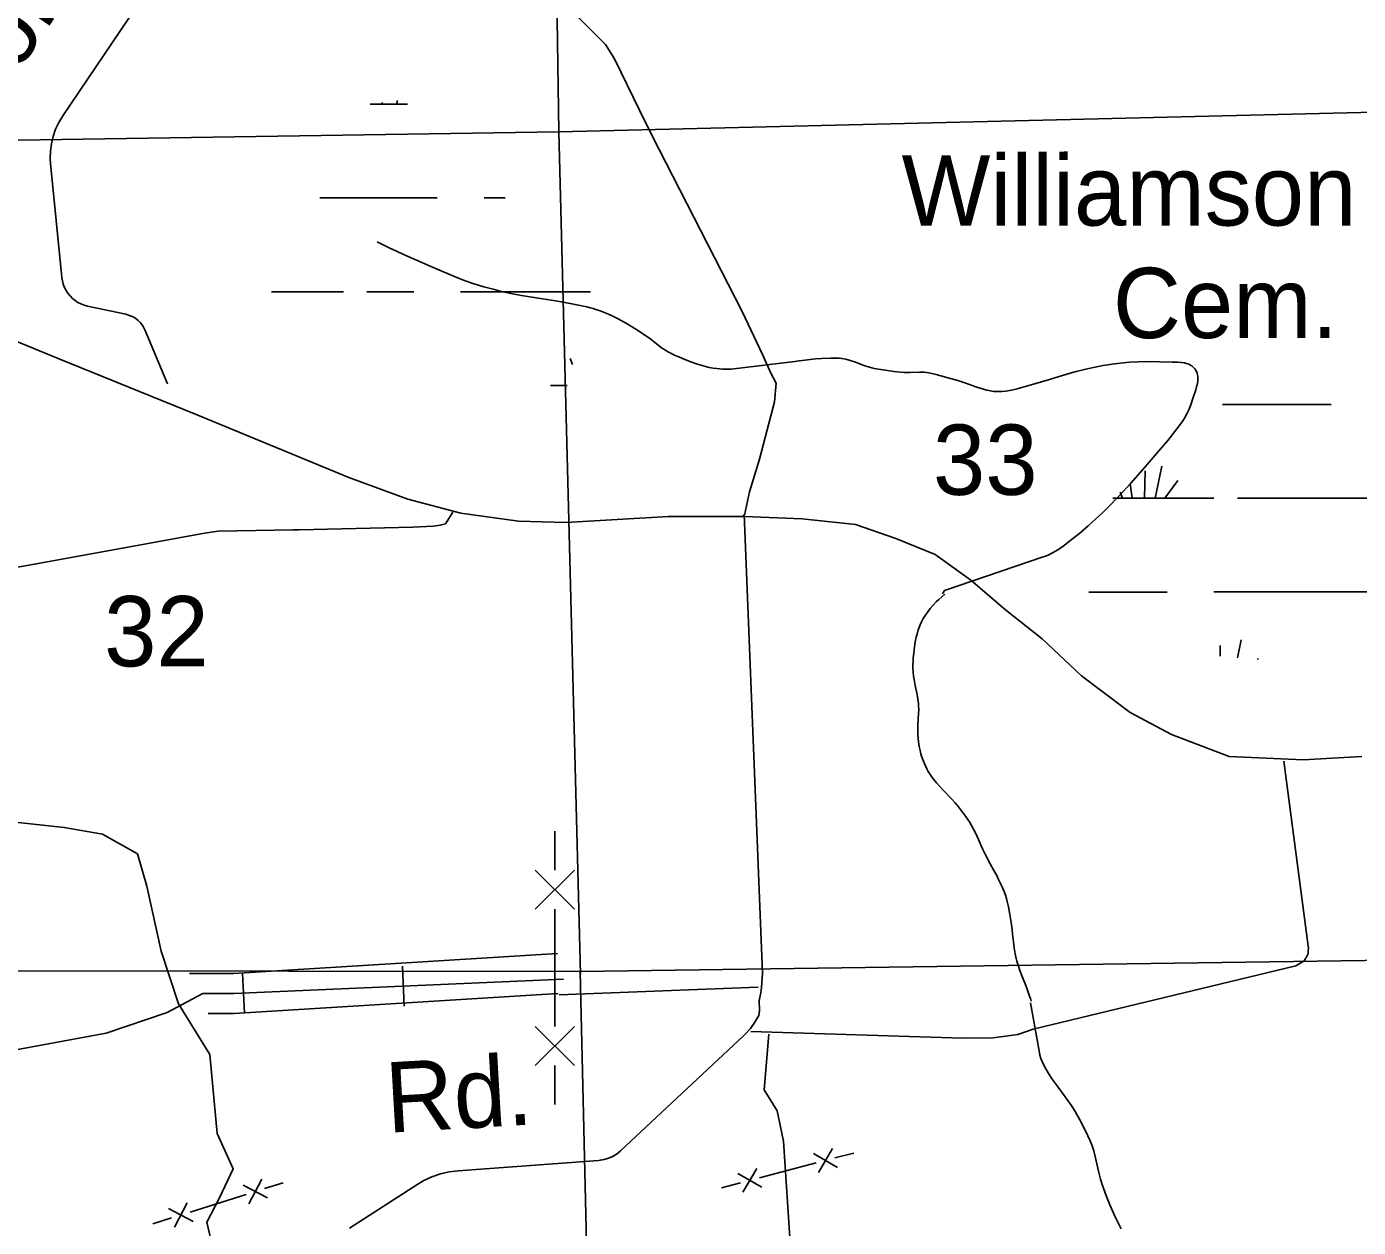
# Model space of a CAD drawing. Extents: x 2480962 to 2688785, y 277103 to 599240.
# Drawn here: x 2589173 to 2597690, y 400819 to 408503 of the extents above; entities that cross this region are included whole.
import ezdxf

# ---------------------------------------------------------------- set-up
doc = ezdxf.new("R2010")
doc.units = 0
for name, color, linetype in [('County Routes Highway Center Lines', 7, 'Continuous'), ('Culture Text', 7, 'Continuous'), ('Local Roads Improved', 7, 'Continuous'), ('Local Roads Paved', 7, 'Continuous'), ('Local Roads Related Cells', 7, 'Continuous'), ('Local Roads Related Text', 7, 'Continuous'), ('Narrow River Creek and Branch and Slough', 7, 'Continuous'), ('Section Lines', 7, 'Continuous'), ('Section Numbers', 7, 'Continuous'), ('Swamps', 7, 'Continuous'), ('Township and Range lines', 7, 'Continuous'), ('Uninventoried Roads and Features', 7, 'Continuous')]:
    doc.layers.add(name, color=color, linetype=linetype)

msp = doc.modelspace()

# ---------------------------------------------------------------- linework, layer by layer
at = {"layer": 'County Routes Highway Center Lines'}
msp.add_lwpolyline([(2597712.952, 403832.733), (2597336.578, 403810.593), (2596864.265, 403832.733), (2596495.271, 403972.951), (2596229.595, 404113.169), (2595919.64, 404349.325), (2595668.724, 404585.481), (2595432.568, 404769.978), (2595211.171, 404961.855), (2594982.395, 405124.213), (2594731.479, 405227.531), (2594473.183, 405316.089), (2594133.708, 405352.989), (2593764.714, 405367.749), (2593277.642, 405367.749), (2592620.833, 405330.849), (2592318.257, 405338.229), (2591949.263, 405389.888), (2591609.789, 405478.447), (2591233.415, 405618.665), (2590266.65, 406017.178), (2589373.684, 406378.793), (2587971.507, 406954.423)], dxfattribs=at)
at = {"layer": 'Local Roads Improved'}
for p, q in [((2589879.93, 408635.938), (2589403.404, 407931.835)), ((2589326.14, 407626.877), (2589398.324, 406897.867)), ((2589562.789, 406714.153), (2589806.822, 406662.357)), ((2589931.093, 406558.462), (2590074.445, 406217.584)), ((2593760.829, 405384.167), (2593880.013, 402444.852)), ((2597367.467, 402635.427), (2597212.478, 403802.011)), ((2595610.657, 402087.151), (2597289.945, 402491.994)), ((2593851.903, 402356.702), (2592578.107, 402306.719)), ((2593757.726, 402044.752), (2592971.407, 401308.942)), ((2593805.318, 402072.11), (2595158.672, 402030.282)), ((2592829.541, 401246.881), (2591931.922, 401181.661)), ((2591674.738, 401095.635), (2591238.405, 400814.074))]:
    msp.add_line(p, q, dxfattribs=at)
for points in [[(2592609.445, 408654.906), (2592874.934, 408389.416), (2592932.859, 408297.701), (2593092.153, 407969.459), (2593174.214, 407805.338), (2593748.637, 406680.627), (2593878.968, 406405.483), (2593932.066, 406284.806), (2593965.856, 406222.054), (2593956.202, 406101.377), (2593859.66, 405734.518), (2593796.908, 405526.953), (2593763.118, 405377.313), (2593748.637, 405367.659)], [(2589403.404, 407931.835), (2589378.394, 407890.356), (2589357.855, 407846.49), (2589342.014, 407800.718), (2589331.045, 407753.541), (2589325.066, 407705.476), (2589324.145, 407657.05), (2589326.14, 407626.877)], [(2589398.324, 406897.867), (2589401.613, 406876.256), (2589407.144, 406855.107), (2589414.855, 406834.651), (2589424.662, 406815.114), (2589436.457, 406796.709), (2589450.111, 406779.638), (2589465.476, 406764.088), (2589482.382, 406750.229), (2589500.643, 406738.212), (2589520.06, 406728.172), (2589540.421, 406720.215), (2589561.502, 406714.431), (2589562.789, 406714.153)], [(2589806.822, 406662.357), (2589824.315, 406657.675), (2589841.224, 406651.19), (2589857.361, 406642.974), (2589872.551, 406633.116), (2589886.627, 406621.723), (2589899.436, 406608.922), (2589910.836, 406594.852), (2589920.703, 406579.667), (2589928.929, 406563.535), (2589931.093, 406558.462)], [(2597289.945, 402491.994), (2597342.928, 402523.761), (2597350.758, 402535.902), (2597348.938, 402538.176), (2597356.862, 402543.645), (2597358.75, 402550.431), (2597358.75, 402553.337), (2597358.75, 402552.611), (2597365.288, 402560.602), (2597366.802, 402564.027), (2597369.998, 402573.109), (2597369.646, 402588.934), (2597371.826, 402607.095), (2597369.646, 402618.719), (2597367.467, 402635.427)], [(2593880.013, 402444.852), (2593873.107, 402355.065), (2593868.931, 402319.382), (2593858.453, 402270.801), (2593859.293, 402206.572), (2593855.716, 402174.62), (2593830.739, 402131.654), (2593801.408, 402091.535), (2593768.042, 402054.702), (2593757.726, 402044.752)], [(2595158.672, 402030.282), (2595354.352, 402031.611), (2595513.187, 402053.806), (2595610.657, 402087.151)], [(2592971.407, 401308.942), (2592952.81, 401293.283), (2592932.678, 401279.653), (2592911.233, 401268.203), (2592888.708, 401259.056), (2592865.35, 401252.314), (2592841.415, 401248.052), (2592829.541, 401246.881)], [(2591931.922, 401181.661), (2591875.06, 401174.523), (2591819.255, 401161.479), (2591765.119, 401142.673), (2591713.246, 401118.313), (2591674.738, 401095.635)]]:
    msp.add_lwpolyline(points, dxfattribs=at)
at = {"layer": 'Local Roads Paved'}
msp.add_lwpolyline([(2588571.122, 404945.382), (2589270.827, 405072.356), (2589984.04, 405202.031), (2590310.929, 405261.465), (2590397.379, 405274.973), (2590878.258, 405283.078), (2590916.08, 405283.078), (2591642.8, 405299.287), (2591772.476, 405307.392), (2591818.402, 405312.795), (2591850.821, 405320.9), (2591899.449, 405396.543)], dxfattribs=at)
at = {"layer": 'Local Roads Related Cells'}
for p, q in [((2592550.676, 403105.175), (2592550.673, 403355.175)), ((2592425.676, 403105.173), (2592675.68, 402855.177)), ((2592425.68, 402855.173), (2592675.676, 403105.177)), ((2592550.69, 402105.177), (2592550.68, 402855.175)), ((2592425.69, 402105.175), (2592675.694, 401855.179)), ((2592425.694, 401855.175), (2592675.69, 402105.179)), ((2592550.697, 401605.177), (2592550.694, 401855.177))]:
    msp.add_line(p, q, dxfattribs=at)
at = {"layer": 'Narrow River Creek and Branch and Slough'}
for points in [[(2591413.988, 407125.157), (2591496.051, 407086.033), (2591537.266, 407066.873), (2591578.65, 407048.071), (2591666.157, 407009.352), (2591753.876, 406971.117), (2591843.995, 406932.386), (2591934.384, 406894.231), (2591965.746, 406881.553), (2591989.468, 406872.59), (2592025.382, 406859.986), (2592061.705, 406848.34), (2592095.728, 406838.258), (2592155.567, 406822.067), (2592200.686, 406811.061), (2592268.725, 406796.227), (2592337.17, 406783.21), (2592391.36, 406774.2), (2592472.801, 406761.876), (2592554.165, 406749.009), (2592604.64, 406740.069), (2592680.105, 406725.465), (2592755.375, 406709.331), (2592777.317, 406703.992), (2592796.329, 406698.73), (2592812.827, 406693.687), (2592841.406, 406683.926), (2592862.609, 406675.858), (2592894.064, 406662.63), (2592925.136, 406648.143), (2592951.529, 406634.851), (2592974.265, 406622.773), (2593013.367, 406600.729), (2593042.221, 406583.529), (2593084.948, 406556.84), (2593127.26, 406529.306), (2593144.308, 406517.522), (2593158.866, 406506.744), (2593208.761, 406467.606), (2593234.106, 406448.514), (2593247.126, 406439.405), (2593260.473, 406430.709), (2593273.166, 406423.097), (2593284.431, 406416.824), (2593304.477, 406406.578), (2593319.764, 406399.386), (2593343.058, 406389.148), (2593366.726, 406379.274), (2593414.89, 406360.115), (2593451.195, 406346.981), (2593478.644, 406338.109), (2593499.403, 406332.125), (2593515.09, 406328.065), (2593538.841, 406322.736), (2593562.897, 406318.419), (2593586.098, 406315.296), (2593606.47, 406313.333), (2593624.332, 406312.171), (2593655.634, 406311.306), (2593679.109, 406311.562), (2593696.696, 406312.222), (2594086.395, 406361.133), (2594112.597, 406363.572)], [(2594099.705, 406362.372), (2594167.243, 406370.986), (2594218.144, 406376.516), (2594256.353, 406379.703), (2594313.564, 406382.288), (2594342.064, 406382.342), (2594370.458, 406381.416), (2594384.744, 406380.182), (2594411.174, 406375.48), (2594434.003, 406369.311), (2594473.545, 406355.478), (2594532.732, 406332.696), (2594562.675, 406322.871), (2594593.102, 406315.618), (2594677.533, 406301.725), (2594719.939, 406296.036), (2594762.436, 406291.371), (2594784.836, 406290.064), (2594824.246, 406290.677), (2594883.445, 406292.996), (2594912.883, 406292.157), (2594927.521, 406290.706), (2594942.091, 406288.366), (2594989.084, 406277.834), (2595058.547, 406258.603), (2595127.576, 406237.933), (2595174.096, 406222.945), (2595243.35, 406198.61), (2595278.109, 406187.1), (2595313.184, 406176.945), (2595337.037, 406171.811), (2595358.327, 406168.958), (2595377.181, 406167.646), (2595410.445, 406167.84), (2595435.411, 406169.913), (2595472.475, 406175.816), (2595508.563, 406184.695), (2595611.327, 406214.7), (2595713.896, 406245.35), (2595777.041, 406264.673), (2595840.242, 406283.895), (2595875.869, 406294.074), (2595938.672, 406309.926), (2595986.13, 406320.352), (2596057.833, 406333.977), (2596130.091, 406345.62), (2596168.293, 406350.441), (2596225.689, 406355.122), (2596283.151, 406358.112), (2596337.253, 406359.47), (2596418.513, 406358.342), (2596499.781, 406355.574), (2596533.602, 406355.239), (2596558.745, 406354.227), (2596577.424, 406351.667), (2596591.311, 406348.157), (2596601.649, 406344.385), (2596617.016, 406336.53), (2596624.632, 406331.475), (2596632.2, 406325.582), (2596640.2, 406318.012), (2596646.486, 406310.463), (2596651.38, 406303.032), (2596658.16, 406288.322), (2596661.79, 406274.793), (2596663.423, 406262.597), (2596663.819, 406251.75), (2596662.562, 406232.621), (2596660.316, 406218.368), (2596655.499, 406197.574), (2596649.754, 406178.02), (2596632.376, 406123.513), (2596617.91, 406082.336), (2596605.62, 406051.821), (2596595.325, 406029.366), (2596577.75, 405996.717), (2596567.85, 405980.985), (2596557.113, 405965.728), (2596522.74, 405920.292), (2596470.544, 405854.2), (2596416.507, 405789.775), (2596325.809, 405685.198), (2596234.009, 405581.624), (2596159.249, 405500.647), (2596082.655, 405421.369), (2596053.304, 405392.532), (2596008.217, 405350.447), (2595962.445, 405309.01), (2595908.37, 405262.548), (2595852.556, 405217.893), (2595810.879, 405185.463), (2595778.781, 405162.109), (2595753.983, 405145.963), (2595734.871, 405134.973), (2595705.218, 405120.807), (2595689.887, 405114.967), (2595674.182, 405110.077), (2595043.068, 404894.515), (2595029.867, 404872.745)], [(2595044.938, 404871.556), (2595025.21, 404855.176), (2595006.394, 404837.728), (2594992.318, 404823.744), (2594968.748, 404798.799), (2594952.03, 404779.403), (2594940.071, 404764.304), (2594931.445, 404752.601), (2594919.08, 404734.335), (2594907.436, 404715.082), (2594896.087, 404693.526), (2594887.447, 404674.414), (2594880.784, 404657.506), (2594875.581, 404642.576), (2594867.733, 404616.161), (2594862.765, 404596.118), (2594856.523, 404565.711), (2594851.405, 404534.921), (2594846.011, 404493.982), (2594843.155, 404463.187), (2594841.809, 404440.093), (2594841.303, 404422.797), (2594841.432, 404396.928), (2594842.73, 404371.193), (2594845.397, 404346.128), (2594848.81, 404324.237), (2594856.322, 404285.983), (2594868.35, 404228.611), (2594873.319, 404199.871), (2594875.263, 404185.476), (2594876.739, 404171.06), (2594877.651, 404157.318), (2594878.206, 404131.461), (2594877.738, 404108.756), (2594873.343, 404028.981), (2594872.557, 404009.027), (2594872.391, 403979.142), (2594872.939, 403964.231), (2594874.017, 403949.349), (2594876.253, 403929.183), (2594878.817, 403911.662), (2594881.527, 403896.418), (2594887.325, 403869.92), (2594892.556, 403850.18), (2594896.978, 403835.44), (2594904.415, 403813.423), (2594912.822, 403791.5), (2594918.815, 403777.333), (2594930.159, 403753.345), (2594939.461, 403735.98), (2594946.928, 403723.281), (2594958.983, 403704.718), (2594972.145, 403686.689), (2594991.196, 403663.34), (2595008.621, 403643.694), (2595040.164, 403610.44), (2595087.856, 403561.144), (2595110.861, 403535.76), (2595121.949, 403522.682), (2595132.683, 403509.269), (2595158.934, 403475.315), (2595178.215, 403449.542), (2595192.159, 403429.873), (2595202.205, 403414.857), (2595216.428, 403391.806), (2595229.408, 403367.987), (2595245.012, 403335.431), (2595266.864, 403285.989), (2595277.756, 403261.291), (2595289.036, 403236.791), (2595305.581, 403203.291), (2595336.191, 403145.522), (2595359.616, 403102.384), (2595376.936, 403069.846), (2595389.57, 403045.214), (2595407.625, 403007.715), (2595416.126, 402988.646), (2595424.199, 402969.323), (2595433.045, 402945.09), (2595439.557, 402923.593), (2595444.465, 402904.596), (2595451.669, 402871.028), (2595460.444, 402820.209), (2595468.773, 402769.322), (2595472.936, 402743.047), (2595478.798, 402696.841), (2595486.736, 402627.428), (2595491.531, 402592.882), (2595497.622, 402558.567), (2595501.802, 402539.849), (2595506.338, 402522.457), (2595516.195, 402490.19), (2595525.953, 402462.246), (2595544.572, 402413.75), (2595558.957, 402377.501), (2595569.493, 402350.264), (2595577.049, 402329.756), (2595587.514, 402298.792), (2595592.239, 402283.19), (2595596.553, 402267.489)], [(2595594.148, 402254.927), (2595649.849, 401935.663), (2595652.899, 401921.893), (2595659.799, 401898.659), (2595673.863, 401865.062), (2595690.91, 401832.648), (2595712.352, 401797.079), (2595732.48, 401766.967), (2595769.674, 401715.731), (2595826.523, 401639.717), (2595853.691, 401600.827), (2595878.957, 401560.571), (2595909.296, 401507.059), (2595930.877, 401466.367), (2595960.817, 401404.171), (2595974.485, 401372.454), (2595987.159, 401340.264), (2595997.548, 401309.274), (2596011.776, 401253.904), (2596029.816, 401169.951), (2596040.268, 401128.435), (2596053.472, 401087.759), (2596080.298, 401016.876), (2596101.196, 400963.986), (2596134.921, 400885.723), (2596153.284, 400847.314), (2596172.91, 400809.536)]]:
    msp.add_lwpolyline(points, dxfattribs=at)
at = {"layer": 'Section Lines'}
for p, q in [((2592576.313, 407829.653), (2592494.705, 413018.652)), ((2597986.756, 407960.464), (2592576.313, 407829.653)), ((2592576.313, 407829.653), (2581991.265, 407670.378)), ((2592715.448, 402439.765), (2592576.313, 407829.653)), ((2592840.217, 397069.395), (2592713.278, 402455.571))]:
    msp.add_line(p, q, dxfattribs=at)
at = {"layer": 'Swamps'}
for p, q in [((2591048.566, 407406.636), (2591798.565, 407406.654)), ((2591348.574, 406806.638), (2591648.573, 406806.646)), ((2591948.573, 406806.653), (2592548.572, 406806.668)), ((2596389.619, 405484.91), (2596432.503, 405690.763)), ((2596451.815, 405484.603), (2596535.592, 405598.306)), ((2596016.364, 404885.086), (2596466.364, 404885.097)), ((2596766.364, 404885.105), (2597816.362, 404885.131))]:
    msp.add_line(p, q, dxfattribs=at)
for points in [[(2591370.472, 408006.648), (2591608.219, 408006.654)], [(2591380.551, 408008.005), (2591381.083, 408006.648)], [(2591447.216, 408016.986), (2591447.216, 408006.65)], [(2591544.476, 408030.089), (2591538.591, 408006.551)], [(2592098.565, 407406.661), (2592234.042, 407406.665)], [(2590739.056, 406806.623), (2591198.574, 406806.635)], [(2592548.572, 406806.668), (2592777.986, 406806.673)], [(2592663.289, 406340.957), (2592648.189, 406380.449)], [(2592522.508, 406206.662), (2592548.58, 406206.663)], [(2592548.58, 406206.663), (2592630.216, 406206.665)], [(2596820.456, 406085.114), (2597516.346, 406085.132)], [(2596322.52, 405485.117), (2596325.839, 405661.067)], [(2596182.036, 405486.081), (2596167.148, 405525.019)], [(2596244.358, 405485.16), (2596229.802, 405578.733)], [(2596120.576, 405485.093), (2596766.355, 405485.109)], [(2596916.355, 405485.113), (2598337.098, 405485.148)], [(2595966.93, 404885.085), (2596016.364, 404885.086)], [(2596807.314, 404543.665), (2596807.315, 404474.122)], [(2596940.219, 404579.915), (2596917.178, 404464.705)], [(2597048.96, 404459.095), (2597046.033, 404453.66)]]:
    msp.add_lwpolyline(points, dxfattribs=at)
at = {"layer": 'Township and Range lines'}
for p, q in [((2587537.895, 402461.945), (2592713.278, 402455.571)), ((2592713.278, 402455.571), (2597977.433, 402530.453))]:
    msp.add_line(p, q, dxfattribs=at)
at = {"layer": 'Uninventoried Roads and Features'}
for p, q in [((2591588.007, 402234.744), (2591576.719, 402490.496)), ((2590565.005, 402189.575), (2590553.715, 402445.328)), ((2594205.621, 401291.719), (2594358.302, 401202.621)), ((2594326.51, 401323.511), (2594237.413, 401170.83)), ((2594342.406, 401263.066), (2594463.295, 401294.858)), ((2593842.952, 401196.343), (2593753.855, 401043.662)), ((2593858.848, 401135.898), (2594221.517, 401231.274)), ((2590594.448, 400970.27), (2590676.098, 401127.061)), ((2590814.103, 401105.022), (2590694.883, 401067.451)), ((2593617.069, 401072.315), (2593737.959, 401104.106)), ((2593722.063, 401164.551), (2593874.744, 401075.454)), ((2590575.663, 401029.88), (2590218.003, 400917.168)), ((2590713.668, 401007.841), (2590556.878, 401089.49)), ((2590236.788, 400857.558), (2590079.997, 400939.207)), ((2590117.568, 400819.987), (2590199.217, 400976.778)), ((2590098.783, 400879.597), (2589979.563, 400842.026))]:
    msp.add_line(p, q, dxfattribs=at)
for points in [[(2590403.671, 400509.285), (2590369.708, 400657.477), (2590325.135, 400851.86), (2590404.976, 401004.192), (2590493.702, 401193.427), (2590390.559, 401419.537), (2590345.314, 401925.141), (2590143.606, 402249.862), (2590032.387, 402586.003), (2589940.749, 403001.783), (2589882.387, 403209.43), (2589657.8, 403334.596), (2589413.671, 403378.19), (2588980.286, 403425.847), (2588598.967, 403662.027), (2588463.7, 403761.86), (2588398.543, 403924.913), (2588334.968, 404476.557), (2588292.171, 404864.287)], [(2592567.706, 402572.674), (2590494.622, 402442.719), (2590214.617, 402442.733)], [(2592605.366, 402407.787), (2590497.441, 402314.718), (2590298.616, 402314.728), (2590071.406, 402194.334), (2589682.314, 402061.135), (2588847.734, 401907.699), (2588066.381, 401793.957), (2587615.796, 402019.129)], [(2592573.097, 402315.676), (2590500.261, 402186.717), (2590333.511, 402186.726)], [(2593919.503, 402056.31), (2593890.225, 401700.046), (2593972.186, 401564.383), (2594012.9, 401369.926), (2594063.122, 400624.71), (2594070.031, 400477.926), (2594208.231, 400329.821), (2594304.98, 400039.795), (2594384.804, 399728.175), (2594335.431, 399502.975), (2594202.405, 399309.015), (2594176.227, 399082.33), (2594165.642, 398755.426), (2594315.292, 398427.762), (2594536.974, 397977.774), (2594675.612, 397715.623), (2594661.532, 397464.043), (2594593.343, 397122.49)]]:
    msp.add_lwpolyline(points, dxfattribs=at)

# ---------------------------------------------------------------- texts
at = {"layer": 'Culture Text'}
for s, rotation, p in [('Williamson  Tyre', 0.0014028, (2594768.714, 407230.124)), ('Cem.', 0.066975, (2596120.865, 406509.659))]:
    msp.add_text(s, height=450, rotation=rotation, dxfattribs=at).set_placement(p)
at = {"layer": 'Local Roads Related Text'}
msp.add_text('Rd.', height=450, rotation=3.3033444, dxfattribs=at).set_placement((2591481.464, 401424.073))
at = {"layer": 'Section Numbers'}
for s, rotation, p in [('33', 0.0293472, (2594969.495, 405506.636)), ('32', 0.0293528, (2589668.036, 404409.094))]:
    msp.add_text(s, height=450, rotation=rotation, dxfattribs=at).set_placement(p)
at = {"layer": 'Uninventoried Roads and Features'}
msp.add_text('Horne', height=450, rotation=55.9122917, dxfattribs=at).set_placement((2588864.731, 407838.189))

doc.saveas('drawing.dxf')
